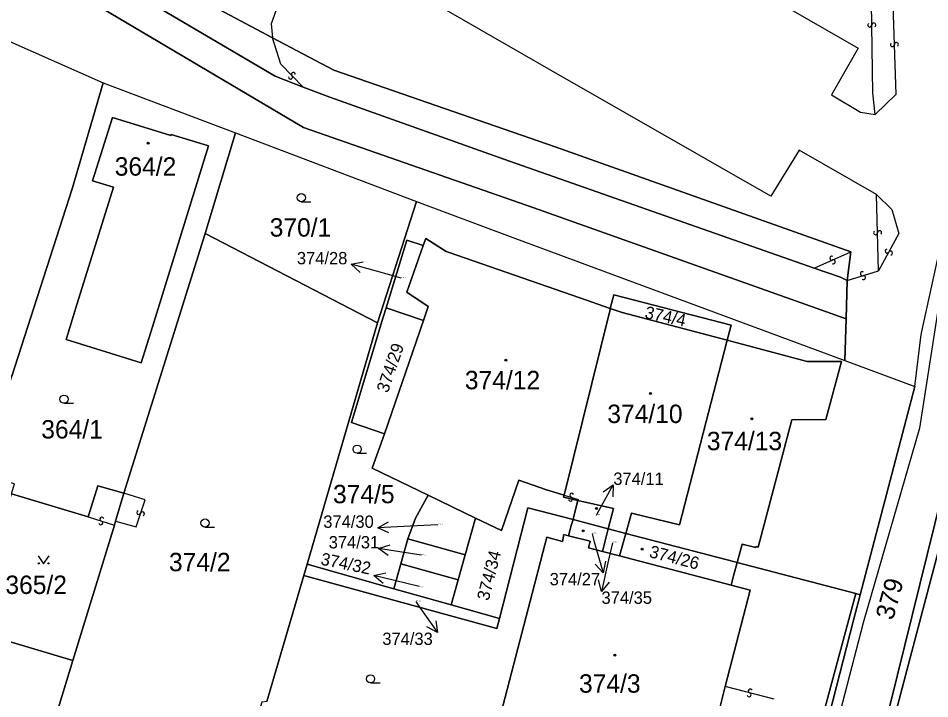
# Model space of a CAD drawing. Extents: x -600309 to -598967, y -1161267 to -1160292.
# Drawn here: x -600116.9 to -600032.7, y -1161020.8 to -1160957.9 of the extents above; entities that cross this region are included whole.
import ezdxf

# ---------------------------------------------------------------- set-up
doc = ezdxf.new("R2010")
doc.units = 0
for name, color, linetype in [('Level 1', 7, 'Continuous'), ('Level 13', 7, 'Continuous'), ('Level 3', 7, 'Continuous'), ('Level 4', 7, 'Continuous'), ('Level 5', 7, 'Continuous'), ('Level 57', 7, 'Continuous'), ('Level 60', 7, 'Continuous'), ('Vrstva 60', 7, 'Continuous')]:
    doc.layers.add(name, color=color, linetype=linetype)

msp = doc.modelspace()

# ---------------------------------------------------------------- linework, layer by layer
at = {"layer": 'Level 1'}
for points in [[(-600308.541, -1160855.874), (-600288.88, -1160867.57), (-600262.07, -1160883.52), (-600225.33, -1160905.36), (-600201.75, -1160919.28), (-600196.81, -1160921.96), (-600165.38, -1160927.42), (-600161.65, -1160928.68), (-600150.73, -1160932.85), (-600127.05, -1160946.42), (-600090.6, -1160968), (-600069.32, -1160975.43), (-600040.46, -1160985.68)], [(-600139.03, -1160950.61), (-600109.1, -1160963.89)], [(-600099.38, -1160956.58), (-600093.46, -1160959.72)], [(-600104.26, -1160956.76), (-600099.55, -1160959.56), (-600093.22, -1160963.28), (-600090.63, -1160964.3)], [(-600093.46, -1160959.72), (-600087.8, -1160962.72), (-600067.34, -1160969.79), (-600040.02, -1160979.5)], [(-600117.55, -1160990.99), (-600111.95, -1160973.67), (-600109.1, -1160963.89)], [(-600109.1, -1160963.89), (-600096.88, -1160968.5)], [(-600043.39, -1160980.99), (-600072.09, -1160970.93), (-600088.16, -1160965.22), (-600090.63, -1160964.3)], [(-600034.11, -1160991.93), (-600033.51, -1160987.14), (-600028.87, -1160965.91)], [(-600099.37, -1160969.72), (-600102.82, -1160968.65), (-600102.85, -1160968.75), (-600108.25, -1160967.08), (-600110.07, -1160972.95), (-600108.14, -1160973.53), (-600111.5, -1160984.28), (-600112.53, -1160987.6), (-600105.59, -1160989.75), (-600104.55, -1160986.43), (-600099.37, -1160969.72)], [(-600096.88, -1160968.5), (-600099.68, -1160977.79)], [(-600096.88, -1160968.5), (-600080.15, -1160974.86)], [(-600083.75, -1160986.06), (-600080.15, -1160974.86)], [(-600080.15, -1160974.86), (-600071.24, -1160978.16), (-600040.58, -1160989.53)], [(-600099.68, -1160977.79), (-600107.2, -1161001.8)], [(-600099.68, -1160977.79), (-600083.75, -1160986.06)], [(-600079.52, -1160978.92), (-600081.04, -1160978.43), (-600082.96, -1160984.66)], [(-600079.52, -1160978.92), (-600079.29, -1160978.25), (-600077.42, -1160979.47), (-600077.14, -1160979.57), (-600065.04, -1160983.74), (-600062.24, -1160984.72)], [(-600079.5, -1160985.85), (-600079.06, -1160984.56), (-600081.03, -1160983.23), (-600079.52, -1160978.92)], [(-600040.35, -1160982.14), (-600040.02, -1160979.5)], [(-600040.35, -1160982.14), (-600040.96, -1160981.84), (-600043.39, -1160980.99)], [(-600040.35, -1160982.14), (-600040.46, -1160985.68)], [(-600051.43, -1160987.67), (-600051.07, -1160986.27), (-600061.92, -1160983.46), (-600062.24, -1160984.72)], [(-600083.11, -1160996.3), (-600086.14, -1160995.25), (-600083.22, -1160985.52), (-600082.96, -1160984.66)], [(-600079.5, -1160985.85), (-600082.96, -1160984.66)], [(-600066.51, -1161001.97), (-600062.26, -1160984.81), (-600062.24, -1160984.72)], [(-600062.24, -1160984.72), (-600061.13, -1160985.1), (-600051.43, -1160987.67)], [(-600083.75, -1160986.06), (-600090.26, -1161008.35)], [(-600083.11, -1160996.3), (-600079.5, -1160985.85)], [(-600040.46, -1160985.68), (-600040.58, -1160989.53)], [(-600060.8, -1161005.5), (-600060.27, -1161003.65), (-600055.86, -1161004.7), (-600051.46, -1160987.77), (-600051.43, -1160987.67)], [(-600051.43, -1160987.67), (-600044.05, -1160989.63), (-600040.89, -1160989.63), (-600042.33, -1160994.98), (-600045.47, -1160995.02), (-600048.58, -1161006.77), (-600048.77, -1161006.72), (-600048.79, -1161006.81), (-600050.04, -1161006.49), (-600050.52, -1161008.19)], [(-600040.58, -1160989.53), (-600034.11, -1160991.93)], [(-600034.11, -1160991.93), (-600039.16, -1161011.17)], [(-600061.66, -1161110.46), (-600061.36, -1161110.25), (-600059.52, -1161105.66), (-600058.54, -1161103.09), (-600054.07, -1161088.16), (-600049.18, -1161070.38), (-600041.23, -1161040.31), (-600036.41, -1161021.43), (-600029.47, -1160993.42), (-600030.04, -1160993.24)], [(-600061.36, -1161110.25), (-600059.52, -1161105.66), (-600058.54, -1161103.09), (-600054.07, -1161088.16), (-600049.18, -1161070.38), (-600041.23, -1161040.31), (-600036.41, -1161021.43), (-600029.47, -1160993.42)], [(-600027.9, -1160993.46), (-600028.44, -1160993.91), (-600042.22, -1161046.17)], [(-600079.06, -1161001.98), (-600084.24, -1160999.48), (-600083.11, -1160996.3)], [(-600107.2, -1161001.8), (-600109.59, -1161001.12), (-600110.48, -1161003.98)], [(-600074.68, -1161004.09), (-600072.29, -1161005.25), (-600070.68, -1161000.6), (-600068.12, -1161001.49), (-600066.51, -1161001.97)], [(-600117.56, -1161001.86), (-600110.48, -1161003.98)], [(-600107.2, -1161001.8), (-600107.95, -1161004.37)], [(-600080.95, -1161006), (-600080.23, -1161004.11), (-600079.06, -1161001.98)], [(-600074.68, -1161004.09), (-600079.06, -1161001.98)], [(-600066.51, -1161001.97), (-600066.56, -1161002.16), (-600065.24, -1161002.46)], [(-600065.24, -1161002.46), (-600065.58, -1161003.8), (-600065.68, -1161004.22)], [(-600065.24, -1161002.46), (-600061.95, -1161003.21), (-600062.43, -1161005.07)], [(-600072.49, -1161013.35), (-600069.86, -1161003.13), (-600065.68, -1161004.22)], [(-600107.95, -1161004.37), (-600108.06, -1161004.73)], [(-600074.68, -1161004.09), (-600075.64, -1161007.48)], [(-600066.09, -1161005.73), (-600065.84, -1161004.77), (-600065.68, -1161004.22)], [(-600065.68, -1161004.22), (-600062.43, -1161005.07)], [(-600111.91, -1161017.25), (-600108.06, -1161004.73)], [(-600062.43, -1161005.07), (-600062.97, -1161007.18)], [(-600062.43, -1161005.07), (-600060.8, -1161005.5)], [(-600061.39, -1161007.59), (-600060.8, -1161005.5)], [(-600050.52, -1161008.19), (-600050.72, -1161008.14), (-600060.8, -1161005.5)], [(-600080.95, -1161006), (-600081.59, -1161008.3)], [(-600080.95, -1161006), (-600075.64, -1161007.48)], [(-600052.41, -1161022.71), (-600054.85, -1161032.13), (-600073.67, -1161027.25), (-600068.11, -1161005.86), (-600066.67, -1161006.25), (-600066.52, -1161005.62), (-600066.09, -1161005.73)], [(-600066.09, -1161005.73), (-600064.11, -1161006.21), (-600064.26, -1161006.84), (-600062.97, -1161007.18)], [(-600062.97, -1161007.18), (-600061.39, -1161007.59)], [(-600075.64, -1161007.48), (-600076.29, -1161009.79)], [(-600061.39, -1161007.59), (-600051.06, -1161010.28)], [(-600090.26, -1161008.35), (-600090.57, -1161009.4)], [(-600082.24, -1161010.61), (-600090.26, -1161008.35)], [(-600081.59, -1161008.3), (-600082.24, -1161010.61)], [(-600076.29, -1161009.79), (-600081.59, -1161008.3)], [(-600050.52, -1161008.19), (-600050.86, -1161009.41), (-600051.06, -1161010.28)], [(-600050.52, -1161008.19), (-600039.55, -1161011.07)], [(-600090.57, -1161009.4), (-600093.97, -1161021.04), (-600094.44, -1161021.09), (-600097.52, -1161031.25)], [(-600072.49, -1161013.35), (-600072.73, -1161014.28), (-600090.57, -1161009.4)], [(-600076.29, -1161009.79), (-600076.94, -1161012.1)], [(-600051.62, -1161019.64), (-600049.31, -1161010.74), (-600051.06, -1161010.28)], [(-600076.94, -1161012.1), (-600082.24, -1161010.61)], [(-600039.55, -1161011.07), (-600042.52, -1161022.03)], [(-600041.99, -1161022.17), (-600039.78, -1161013.51), (-600039.16, -1161011.17)], [(-600039.55, -1161011.07), (-600039.16, -1161011.17)], [(-600076.94, -1161012.1), (-600072.49, -1161013.35)], [(-600121.32, -1161014.45), (-600111.91, -1161017.25)], [(-600111.91, -1161017.25), (-600114.72, -1161026.42)], [(-600052.41, -1161022.71), (-600051.62, -1161019.64)]]:
    msp.add_lwpolyline(points, dxfattribs=at)
at = {"layer": 'Level 13'}
for centre, start, end in [((-600038.264, -1160958.551), 128.19774, 0.29573), ((-600037.896, -1160958.548), 307.98328, 180.57328), ((-600036.174, -1160960.354), 129.24856, 1.34656), ((-600035.806, -1160960.345), 309.03411, 181.62411), ((-600091.794, -1160963.357), 171.2763, 43.37429), ((-600091.527, -1160963.103), 351.06184, 223.65184), ((-600037.724, -1160977.733), 128.83736, 0.93536), ((-600037.356, -1160977.726), 308.62291, 181.21291), ((-600036.671, -1160979.431), 98.64072, 331.23072), ((-600041.783, -1160980.081), 61.2247, 293.3227), ((-600041.636, -1160980.419), 241.01025, 113.60025), ((-600036.349, -1160979.61), 278.85517, 150.95317), ((-600038.952, -1160981.523), 54.4338, 286.5318), ((-600038.847, -1160981.876), 234.21935, 106.80935), ((-600065.805, -1161001.984), 20.55132, 252.64932), ((-600065.914, -1161002.336), 200.33687, 72.92687), ((-600105.815, -1161003.582), 109.48737, 341.58536), ((-600105.465, -1161003.697), 289.27291, 161.86291), ((-600109.325, -1161004.536), 199.93916, 72.52916), ((-600109.214, -1161004.184), 20.15362, 252.25161), ((-600049.409, -1161020.418), 202.65408, 74.75207), ((-600049.312, -1161020.062), 22.43962, 255.02962)]:
    msp.add_arc(centre, 0.184, start, end, dxfattribs=at)
at = {"layer": 'Level 3'}
for points in [[(-600023.32, -1160858.81), (-600020.85, -1160860.17), (-600018.52, -1160862.14), (-600014.68, -1160868.03), (-600012.88, -1160877.85), (-600014.67, -1160893.14), (-600031.36, -1160980.97), (-600033.67, -1160995.78), (-600038.86, -1161013.77), (-600043.73, -1161032.51), (-600045.32, -1161037.66), (-600047.13, -1161045.24), (-600052.87, -1161066.38), (-600059.97, -1161092.58), (-600061.67, -1161096.54), (-600063.82, -1161102.22)], [(-600038.85, -1160923.11), (-600039.2, -1160914.88), (-600042.01, -1160910.65), (-600058.26, -1160901.25), (-600060.26, -1160901.14), (-600061.1, -1160901.89), (-600065.64, -1160909.73), (-600076.38, -1160927.75), (-600085.79, -1160943.81), (-600092.44, -1160955.23), (-600093.59, -1160958.45), (-600093.46, -1160959.72)], [(-600037.63, -1160974.21), (-600044.78, -1160970.11), (-600047.41, -1160974.35), (-600067.71, -1160962.75), (-600086.47, -1160951.95), (-600078.49, -1160938.17), (-600057.57, -1160950.19), (-600039.33, -1160960.68), (-600041.8, -1160964.98), (-600039.11, -1160966.61), (-600037.77, -1160966.8)], [(-600037.77, -1160966.8), (-600037.99, -1160964.8), (-600038.17, -1160952.3)], [(-600037.77, -1160966.8), (-600035.84, -1160964.93), (-600036.14, -1160955.77), (-600038.17, -1160952.3)], [(-600090.63, -1160964.3), (-600092.68, -1160962.17), (-600093.46, -1160959.72)], [(-600037.45, -1160981.25), (-600037.63, -1160974.21)], [(-600037.63, -1160974.21), (-600036.24, -1160975.58), (-600035.57, -1160977.79), (-600037.45, -1160981.25)], [(-600043.39, -1160980.99), (-600040.02, -1160979.5)], [(-600040.35, -1160982.14), (-600037.45, -1160981.25)], [(-600107.95, -1161004.37), (-600106.04, -1161004.9), (-600105.23, -1161002.39), (-600107.2, -1161001.8)], [(-600066.51, -1161001.97), (-600065.22, -1161002.36), (-600065.24, -1161002.46)], [(-600110.48, -1161003.98), (-600108.06, -1161004.73)], [(-600047.09, -1161020.83), (-600051.62, -1161019.64)]]:
    msp.add_lwpolyline(points, dxfattribs=at)
at = {"layer": 'Level 5'}
for p, q in [((-600090.79, -1160974.87), (-600089.915, -1160974.87)), ((-600112.72, -1160993.48), (-600111.845, -1160993.48)), ((-600085.63, -1160998.1), (-600084.755, -1160998.1)), ((-600099.69, -1161004.92), (-600098.815, -1161004.92)), ((-600084.39, -1161019.31), (-600083.515, -1161019.31))]:
    msp.add_line(p, q, dxfattribs=at)
msp.add_lwpolyline([(-600115.101, -1161007.57), (-600114.6, -1161008.32), (-600114.1, -1161007.57)], dxfattribs=at)
for centre, radius in [((-600104.93, -1160969.47), 0.09), ((-600104.93, -1160969.47), 0.0521), ((-600090.79, -1160974.495), 0.375), ((-600071.9, -1160989.5), 0.09), ((-600071.9, -1160989.5), 0.0521), ((-600112.72, -1160993.105), 0.375), ((-600058.52, -1160992.59), 0.09), ((-600058.52, -1160992.59), 0.0521), ((-600049.15, -1160994.91), 0.09), ((-600049.15, -1160994.91), 0.0521), ((-600085.63, -1160997.725), 0.375), ((-600063.51, -1161003.2), 0.09), ((-600063.51, -1161003.2), 0.0521), ((-600099.69, -1161004.545), 0.375), ((-600064.75, -1161005.27), 0.09), ((-600064.75, -1161005.27), 0.0521), ((-600059.29, -1161006.96), 0.09), ((-600059.29, -1161006.96), 0.0521), ((-600115.05, -1161008.27), 0.05), ((-600114.151, -1161008.27), 0.05), ((-600061.81, -1161016.74), 0.09), ((-600061.81, -1161016.74), 0.0521), ((-600084.39, -1161018.935), 0.375)]:
    msp.add_circle(centre, radius, dxfattribs=at)
at = {"layer": 'Level 57'}
for p, q in [((-600083.29, -1160981.445), (-600086.183, -1160980.65)), ((-600081.56, -1160981.92), (-600083.29, -1160981.445)), ((-600063.414, -1161003.646), (-600061.963, -1161001.02)), ((-600063.51, -1161003.82), (-600063.414, -1161003.646)), ((-600080.725, -1161004.833), (-600083.721, -1161004.99)), ((-600078.18, -1161004.7), (-600080.725, -1161004.833)), ((-600063.93, -1161005.54), (-600063.72, -1161006.275)), ((-600063.72, -1161006.275), (-600062.897, -1161009.16)), ((-600080.699, -1161007.364), (-600083.661, -1161006.89)), ((-600062.05, -1161006.38), (-600062.398, -1161007.942)), ((-600079.72, -1161007.52), (-600080.699, -1161007.364)), ((-600062.398, -1161007.942), (-600063.051, -1161010.87)), ((-600081.159, -1161010.107), (-600084.075, -1161009.4)), ((-600079.91, -1161010.41), (-600081.159, -1161010.107)), ((-600080.21, -1161011.8), (-600079.919, -1161012.215)), ((-600079.919, -1161012.215), (-600078.195, -1161014.67))]:
    msp.add_line(p, q, dxfattribs=at)
for points in [[(-600085.351, -1160981.397), (-600086.183, -1160980.65), (-600085.086, -1160980.433)], [(-600062.884, -1161001.654), (-600061.963, -1161001.02), (-600062.009, -1161002.137)], [(-600082.696, -1161005.437), (-600083.721, -1161004.99), (-600082.748, -1161004.438)], [(-600082.753, -1161007.542), (-600083.661, -1161006.89), (-600082.595, -1161006.555)], [(-600062.691, -1161008.061), (-600062.897, -1161009.16), (-600063.652, -1161008.335)], [(-600083.22, -1161010.122), (-600084.075, -1161009.4), (-600082.985, -1161009.15)], [(-600062.345, -1161010.003), (-600063.051, -1161010.87), (-600063.321, -1161009.785)], [(-600078.361, -1161013.565), (-600078.195, -1161014.67), (-600079.179, -1161014.139)]]:
    msp.add_lwpolyline(points, dxfattribs=at)
at = {"layer": 'Level 60'}
for points in [[(-600020.88, -1160944.64), (-600030.04, -1160993.24), (-600029.47, -1160993.42), (-600036.41, -1161021.43)], [(-600041.99, -1161022.17), (-600039.78, -1161013.51), (-600039.16, -1161011.17), (-600034.11, -1160991.93), (-600033.51, -1160987.14), (-600028.87, -1160965.91), (-600025.93, -1160950.05)], [(-600036.41, -1161021.43), (-600029.47, -1160993.42), (-600028.44, -1160993.42), (-600027.9, -1160993.46), (-600028.44, -1160993.91), (-600042.22, -1161046.17)], [(-600093.97, -1161021.04), (-600090.57, -1161009.4), (-600072.73, -1161014.28), (-600072.49, -1161013.35), (-600069.86, -1161003.13), (-600065.68, -1161004.22), (-600065.84, -1161004.77), (-600066.09, -1161005.73), (-600066.52, -1161005.62), (-600066.67, -1161006.25), (-600068.11, -1161005.86), (-600073.67, -1161027.25)], [(-600052.41, -1161022.71), (-600051.62, -1161019.64), (-600049.31, -1161010.74), (-600051.06, -1161010.28), (-600050.86, -1161009.41), (-600050.52, -1161008.19), (-600039.55, -1161011.07), (-600042.52, -1161022.03)]]:
    msp.add_lwpolyline(points, dxfattribs=at)
for points in [[(-600130.49, -1160986.96), (-600148.45, -1160981.5), (-600139.03, -1160950.61), (-600109.1, -1160963.89), (-600111.95, -1160973.67), (-600117.55, -1160990.99), (-600122.92, -1160989.26)], [(-600109.1, -1160963.89), (-600096.88, -1160968.5), (-600099.68, -1160977.79), (-600107.2, -1161001.8), (-600109.59, -1161001.12), (-600110.48, -1161003.98), (-600117.56, -1161001.86), (-600117.28, -1161000.93), (-600120.31, -1161000.08), (-600117.55, -1160990.99), (-600111.95, -1160973.67)], [(-600099.37, -1160969.72), (-600104.55, -1160986.43), (-600105.59, -1160989.75), (-600112.53, -1160987.6), (-600111.5, -1160984.28), (-600108.14, -1160973.53), (-600110.07, -1160972.95), (-600108.25, -1160967.08), (-600102.85, -1160968.75), (-600102.82, -1160968.65)], [(-600099.37, -1160969.72), (-600102.82, -1160968.65), (-600102.85, -1160968.75), (-600108.25, -1160967.08), (-600110.07, -1160972.95), (-600108.14, -1160973.53), (-600111.5, -1160984.28), (-600112.53, -1160987.6), (-600105.59, -1160989.75), (-600104.55, -1160986.43)], [(-600096.88, -1160968.5), (-600080.15, -1160974.86), (-600083.75, -1160986.06), (-600099.68, -1160977.79)], [(-600083.75, -1160986.06), (-600080.15, -1160974.86), (-600071.24, -1160978.16), (-600040.58, -1160989.53), (-600034.11, -1160991.93), (-600039.16, -1161011.17), (-600039.55, -1161011.07), (-600050.52, -1161008.19), (-600050.04, -1161006.49), (-600048.79, -1161006.81), (-600048.77, -1161006.72), (-600048.58, -1161006.77), (-600045.47, -1160995.02), (-600042.33, -1160994.98), (-600040.89, -1160989.63), (-600044.05, -1160989.63), (-600051.43, -1160987.67), (-600051.07, -1160986.27), (-600061.92, -1160983.46), (-600062.24, -1160984.72), (-600065.04, -1160983.74), (-600077.14, -1160979.57), (-600077.42, -1160979.47), (-600079.29, -1160978.25), (-600079.52, -1160978.92), (-600081.04, -1160978.43), (-600082.96, -1160984.66), (-600083.22, -1160985.52), (-600086.14, -1160995.25), (-600083.11, -1160996.3), (-600084.24, -1160999.48), (-600079.06, -1161001.98), (-600080.23, -1161004.11), (-600080.95, -1161006), (-600081.59, -1161008.3), (-600082.24, -1161010.61), (-600090.26, -1161008.35)], [(-600099.68, -1160977.79), (-600083.75, -1160986.06), (-600090.26, -1161008.35), (-600090.57, -1161009.4), (-600093.97, -1161021.04), (-600094.44, -1161021.09), (-600097.52, -1161031.25), (-600098.17, -1161031.07), (-600114.72, -1161026.42), (-600111.91, -1161017.25), (-600108.06, -1161004.73), (-600107.95, -1161004.37), (-600107.2, -1161001.8)], [(-600062.26, -1160984.81), (-600066.51, -1161001.97), (-600068.12, -1161001.49), (-600070.68, -1161000.6), (-600072.29, -1161005.25), (-600074.68, -1161004.09), (-600079.06, -1161001.98), (-600084.24, -1160999.48), (-600083.11, -1160996.3), (-600079.5, -1160985.85), (-600079.06, -1160984.56), (-600081.03, -1160983.23), (-600079.52, -1160978.92), (-600079.29, -1160978.25), (-600077.42, -1160979.47), (-600077.14, -1160979.57), (-600065.04, -1160983.74), (-600062.24, -1160984.72)], [(-600079.5, -1160985.85), (-600082.96, -1160984.66), (-600081.04, -1160978.43), (-600079.52, -1160978.92), (-600081.03, -1160983.23), (-600079.06, -1160984.56)], [(-600061.92, -1160983.46), (-600051.07, -1160986.27), (-600051.43, -1160987.67), (-600061.13, -1160985.1), (-600062.24, -1160984.72)], [(-600083.11, -1160996.3), (-600086.14, -1160995.25), (-600083.22, -1160985.52), (-600082.96, -1160984.66), (-600079.5, -1160985.85)], [(-600051.46, -1160987.77), (-600055.86, -1161004.7), (-600060.27, -1161003.65), (-600060.8, -1161005.5), (-600062.43, -1161005.07), (-600061.95, -1161003.21), (-600065.24, -1161002.46), (-600066.56, -1161002.16), (-600066.51, -1161001.97), (-600062.26, -1160984.81), (-600062.24, -1160984.72), (-600061.13, -1160985.1), (-600051.43, -1160987.67)], [(-600055.86, -1161004.7), (-600051.46, -1160987.77), (-600051.43, -1160987.67), (-600044.05, -1160989.63), (-600040.89, -1160989.63), (-600042.33, -1160994.98), (-600045.47, -1160995.02), (-600048.58, -1161006.77), (-600048.77, -1161006.72), (-600048.79, -1161006.81), (-600050.04, -1161006.49), (-600050.52, -1161008.19), (-600050.72, -1161008.14), (-600060.8, -1161005.5), (-600060.27, -1161003.65)], [(-600026.92, -1160993.46), (-599990.21, -1161005.96), (-599990.65, -1161007.08), (-599990.72, -1161007.63), (-599989.7, -1161008.08), (-599989.91, -1161009.12), (-599988.76, -1161009.47), (-599970.18, -1161015.28), (-599982.42, -1161051.36), (-599987.63, -1161066.84), (-599993.68, -1161065.11), (-599995.07, -1161065.69), (-600005.59, -1161062.74), (-600019.19, -1161058.92), (-600026.96, -1161056.92), (-600037.48, -1161049.43), (-600041.18, -1161046.88), (-600042.22, -1161046.17), (-600028.44, -1160993.91), (-600027.9, -1160993.46)], [(-600111.91, -1161017.25), (-600121.32, -1161014.45), (-600117.56, -1161001.86), (-600110.48, -1161003.98), (-600109.59, -1161001.12), (-600107.2, -1161001.8), (-600107.95, -1161004.37), (-600108.06, -1161004.73)], [(-600076.94, -1161012.1), (-600076.29, -1161009.79), (-600075.64, -1161007.48), (-600074.68, -1161004.09), (-600072.29, -1161005.25), (-600070.68, -1161000.6), (-600068.12, -1161001.49), (-600066.51, -1161001.97), (-600066.56, -1161002.16), (-600065.24, -1161002.46), (-600065.58, -1161003.8), (-600065.68, -1161004.22), (-600069.86, -1161003.13), (-600072.49, -1161013.35)], [(-600074.68, -1161004.09), (-600075.64, -1161007.48), (-600080.95, -1161006), (-600080.23, -1161004.11), (-600079.06, -1161001.98)], [(-600065.24, -1161002.46), (-600061.95, -1161003.21), (-600062.43, -1161005.07), (-600065.68, -1161004.22), (-600065.58, -1161003.8)], [(-600066.09, -1161005.73), (-600065.84, -1161004.77), (-600065.68, -1161004.22), (-600062.43, -1161005.07), (-600062.97, -1161007.18), (-600064.26, -1161006.84), (-600064.11, -1161006.21)], [(-600061.39, -1161007.59), (-600062.97, -1161007.18), (-600062.43, -1161005.07), (-600060.8, -1161005.5)], [(-600050.52, -1161008.19), (-600050.86, -1161009.41), (-600051.06, -1161010.28), (-600061.39, -1161007.59), (-600060.8, -1161005.5), (-600050.72, -1161008.14)], [(-600076.29, -1161009.79), (-600081.59, -1161008.3), (-600080.95, -1161006), (-600075.64, -1161007.48)], [(-600068.11, -1161005.86), (-600066.67, -1161006.25), (-600066.52, -1161005.62), (-600066.09, -1161005.73), (-600064.11, -1161006.21), (-600064.26, -1161006.84), (-600062.97, -1161007.18), (-600061.39, -1161007.59), (-600051.06, -1161010.28), (-600049.31, -1161010.74), (-600051.62, -1161019.64), (-600052.41, -1161022.71), (-600054.85, -1161032.13), (-600073.67, -1161027.25)], [(-600082.24, -1161010.61), (-600076.94, -1161012.1), (-600072.49, -1161013.35), (-600072.73, -1161014.28), (-600090.57, -1161009.4), (-600090.26, -1161008.35)], [(-600076.94, -1161012.1), (-600082.24, -1161010.61), (-600081.59, -1161008.3), (-600076.29, -1161009.79)], [(-600042.52, -1161022.03), (-600039.55, -1161011.07), (-600039.16, -1161011.17), (-600039.78, -1161013.51), (-600041.99, -1161022.17), (-600042.75, -1161025.14), (-600045.87, -1161037.36), (-600046.79, -1161037.76), (-600043.33, -1161024.99)], [(-600121.32, -1161014.45), (-600111.91, -1161017.25), (-600114.72, -1161026.42), (-600115.5, -1161028.9), (-600122.72, -1161052.98), (-600123.24, -1161054.69), (-600123.6, -1161054.61), (-600132.23, -1161050.99), (-600124.38, -1161024.29), (-600123, -1161020.09)]]:
    msp.add_lwpolyline(points, close=True, dxfattribs=at)
at = {"layer": 'Vrstva 60'}
for points in [[(-600139.03, -1160950.61), (-600109.1, -1160963.89), (-600096.88, -1160968.5), (-600080.15, -1160974.86), (-600071.24, -1160978.16), (-600040.58, -1160989.53), (-600040.46, -1160985.68), (-600069.32, -1160975.43), (-600090.6, -1160968), (-600127.05, -1160946.42)], [(-600127.05, -1160946.42), (-600090.6, -1160968), (-600069.32, -1160975.43), (-600040.46, -1160985.68), (-600040.35, -1160982.14), (-600040.96, -1160981.84), (-600043.39, -1160980.99), (-600072.09, -1160970.93), (-600088.16, -1160965.22), (-600090.63, -1160964.3), (-600093.22, -1160963.28), (-600099.55, -1160959.56), (-600104.26, -1160956.76)], [(-600099.38, -1160956.58), (-600093.46, -1160959.72), (-600087.8, -1160962.72), (-600067.34, -1160969.79), (-600040.02, -1160979.5), (-600040.35, -1160982.14), (-600040.46, -1160985.68), (-600040.58, -1160989.53), (-600034.11, -1160991.93), (-600033.51, -1160987.14), (-600028.87, -1160965.91), (-600025.93, -1160950.05)], [(-600104.26, -1160956.76), (-600099.55, -1160959.56), (-600093.22, -1160963.28), (-600090.63, -1160964.3), (-600088.16, -1160965.22), (-600072.09, -1160970.93), (-600043.39, -1160980.99), (-600040.96, -1160981.84), (-600040.35, -1160982.14), (-600040.02, -1160979.5), (-600067.34, -1160969.79), (-600087.8, -1160962.72), (-600093.46, -1160959.72), (-600099.38, -1160956.58)]]:
    msp.add_lwpolyline(points, dxfattribs=at)

# ---------------------------------------------------------------- texts
at = {"layer": 'Level 4'}
for s, height, p in [('364/2', 1.7, (-600108.031, -1160972.46)), ('370/1', 1.7, (-600093.71, -1160978.09)), ('374/28', 0.1, (-600081.56, -1160981.92)), ('374/12', 1.7, (-600075.677, -1160992.19)), ('374/10', 1.7, (-600062.515, -1160995.31)), ('364/1', 1.7, (-600114.819, -1160996.74)), ('374/13', 1.7, (-600053.318, -1160997.82)), ('374/5', 1.7, (-600087.86, -1161002.72)), ('374/11', 0.1, (-600063.51, -1161003.82)), ('374/30', 0.1, (-600078.18, -1161004.7)), ('374/27', 0.1, (-600063.93, -1161005.54)), ('374/35', 0.1, (-600062.05, -1161006.38)), ('374/2', 1.7, (-600103.02, -1161009)), ('374/31', 0.1, (-600079.72, -1161007.52)), ('365/2', 1.7, (-600118.132, -1161011.1)), ('374/33', 0.1, (-600080.21, -1161011.8)), ('374/3', 1.7, (-600065.13, -1161020.22))]:
    msp.add_text(s, height=height, dxfattribs=at).set_placement(p)
for s, height, rotation, p in [('374/4', 1.14, 347.78826, (-600059.121, -1160985.607)), ('374/29', 1.14, 70.94232, (-600082.796, -1160992.595)), ('374/34', 1.14, 75.56544, (-600073.482, -1161011.777)), ('374/26', 1.14, 345.40398, (-600058.709, -1161007.683)), ('379', 1.7, 74.7, (-600036.12, -1161013.59)), ('374/32', 0.1, 348.43464, (-600079.91, -1161010.41))]:
    msp.add_text(s, height=height, rotation=rotation, dxfattribs=at).set_placement(p)
at = {"layer": 'Level 57'}
for s, p in [('374/28', (-600091.198, -1160980.65)), ('374/11', (-600061.963, -1161001.02)), ('374/30', (-600088.759, -1161004.99)), ('374/31', (-600088.259, -1161006.89)), ('374/27', (-600067.842, -1161010.3)), ('374/35', (-600063.051, -1161012.01)), ('374/33', (-600083.305, -1161015.81))]:
    msp.add_text(s, height=1.14, dxfattribs=at).set_placement(p)
msp.add_text('374/32', height=1.14, rotation=348.43464, dxfattribs=at).set_placement((-600089.065, -1161008.379))

doc.saveas('drawing.dxf')
